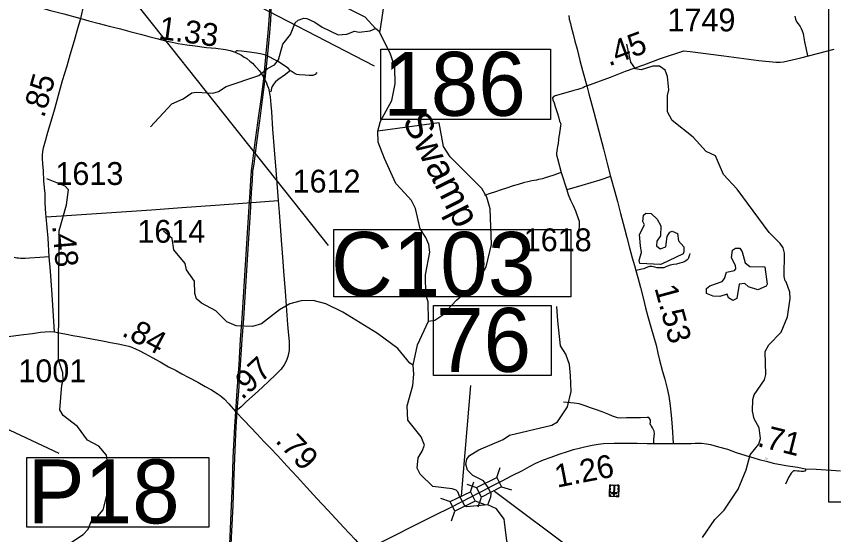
# Model space of a CAD drawing. Extents: x 2290615 to 2522933, y 819489 to 1012715.
# Drawn here: x 2385038 to 2402939, y 930810 to 942161 of the extents above; entities that cross this region are included whole.
import ezdxf

# ---------------------------------------------------------------- set-up
doc = ezdxf.new("R2010")
doc.units = 0
for name, color, linetype in [('Exist Cultural Cemetery CELL', 7, 'Continuous'), ('Exist Hydrographic Creek Single Shore', 7, 'Continuous'), ('Exist Hydrographic Creek Single Shore Label', 7, 'Continuous'), ('Exist Hydrographic Misc Water Feature', 7, 'Continuous'), ('Exist Hydrographic Pond Under 1500 Sq Ft', 7, 'Continuous'), ('Exist Road Non-System Type 51', 7, 'Continuous'), ('Exist Road Primary Interstate Structure Culvert Number Label', 7, 'Continuous'), ('Exist Road Primary NC Attributed', 7, 'Continuous'), ('Exist Road Primary NC Service Mileage Hundredths English Label', 7, 'Continuous'), ('Exist Road Primary NC Structure Standard Bridge CELL', 7, 'Continuous'), ('Exist Road Primary NC Structure Standard Bridge Number Label', 7, 'Continuous'), ('Exist Road Secondary Mileage Hundredths English Label', 7, 'Continuous'), ('Exist Road Secondary Structure Pipe Number Label', 7, 'Continuous'), ('Exist Road Secondary Structure Standard Bridge Number Label', 7, 'Continuous'), ('Exist Road Secondary Type 51 Attributed', 7, 'Continuous'), ('Exist Road Secondary Type 51 Number Label', 7, 'Continuous'), ('Exist Utilities Electrical Transmission Line', 7, 'Continuous'), ('Map Preparation Inset Cut Line', 7, 'Continuous')]:
    doc.layers.add(name, color=color, linetype=linetype)

msp = doc.modelspace()

# ---------------------------------------------------------------- linework, layer by layer
at = {"layer": 'Exist Cultural Cemetery CELL'}
for points in [[(2398229, 931641), (2398029, 931646), (2398036, 931900), (2398235, 931896)], [(2398044, 931762), (2398043, 931719), (2398031, 931719), (2398032, 931762)], [(2398045, 931828), (2398044, 931785), (2398033, 931785), (2398034, 931828)], [(2398069, 931900), (2398068, 931888), (2398046, 931889), (2398045, 931848), (2398034, 931849), (2398036, 931900)], [(2398177, 931886), (2398092, 931888), (2398092, 931899), (2398177, 931897)], [(2398120, 931673), (2398139, 931673), (2398144, 931875), (2398125, 931876)], [(2398202, 931896), (2398201, 931885), (2398223, 931884), (2398222, 931844), (2398233, 931844), (2398235, 931896)], [(2398231, 931759), (2398230, 931715), (2398219, 931716), (2398220, 931759)], [(2398233, 931826), (2398232, 931783), (2398221, 931783), (2398222, 931826)], [(2398030, 931689), (2398042, 931689), (2398041, 931657), (2398082, 931656), (2398081, 931645), (2398029, 931646)], [(2398189, 931710), (2398190, 931729), (2398072, 931732), (2398072, 931713)], [(2398154, 931643), (2398103, 931644), (2398103, 931656), (2398155, 931654)], [(2398230, 931684), (2398218, 931685), (2398217, 931653), (2398177, 931654), (2398177, 931642), (2398229, 931641)]]:
    msp.add_lwpolyline(points, close=True, dxfattribs=at)
at = {"layer": 'Exist Hydrographic Creek Single Shore'}
msp.add_line((2392989, 941821), (2392903, 941897), dxfattribs=at)
for points in [[(2392903, 941897), (2392675, 942143), (2392240, 942362), (2392019, 942582), (2391498, 942903), (2391329, 943142)], [(2392959, 939647), (2393015, 939863), (2393259, 940316), (2393337, 940683), (2393331, 941044), (2393236, 941332), (2392989, 941821)], [(2394064, 935487), (2394059, 935910), (2394006, 936062), (2394001, 936502), (2394094, 936995), (2394075, 937162), (2394007, 937320), (2393886, 937508), (2393780, 937951), (2393696, 938131), (2393459, 938387), (2393349, 938501), (2393100, 939049), (2392962, 939404), (2392959, 939647)], [(2395367, 931463), (2395431, 931639), (2395437, 931701), (2395375, 931842), (2395269, 931988), (2395034, 932109), (2394916, 932223), (2394880, 932356), (2394904, 932465), (2394961, 932540), (2395168, 932670), (2395698, 932892), (2395839, 932986), (2396769, 933205), (2396893, 933282), (2397113, 933610), (2397192, 933944), (2397179, 934295), (2397151, 934537), (2397073, 934760), (2396954, 934942), (2396897, 935492), (2396876, 935806)], [(2393727, 934524), (2393821, 934968), (2394064, 935487)], [(2395367, 931463), (2394898, 931418), (2394859, 931440), (2394803, 931550), (2394744, 931656), (2394706, 931747), (2394669, 931784), (2394583, 931810), (2394162, 931863), (2393884, 932134), (2393815, 932266), (2393837, 932494), (2393927, 932635), (2393975, 932768), (2393906, 932953), (2393610, 933315), (2393597, 933630), (2393725, 934075), (2393746, 934325), (2393727, 934524)], [(2398358, 927719), (2398315, 927812), (2398322, 927895), (2398237, 928036), (2397909, 928281), (2397683, 928371), (2397607, 928459), (2397603, 928709), (2397544, 928792), (2397376, 928857), (2396938, 929259), (2396139, 929814), (2396004, 929963), (2395952, 930122), (2395932, 930305), (2395847, 930469), (2395778, 930676), (2395730, 931094), (2395721, 931150), (2395552, 931372), (2395367, 931463)]]:
    msp.add_lwpolyline(points, dxfattribs=at)
at = {"layer": 'Exist Hydrographic Misc Water Feature'}
for points in [[(2392989, 941821), (2393005, 941845), (2393089, 942374), (2393349, 942860), (2393388, 943036), (2393640, 943529), (2393974, 944101), (2394078, 944384), (2394082, 944709), (2393925, 945251), (2393788, 945531), (2393778, 945672), (2393844, 945733), (2394093, 945770), (2394135, 945811), (2394124, 945985), (2393961, 946300), (2393939, 946709), (2393985, 947000), (2394083, 947211), (2394304, 947505), (2394452, 947639), (2394543, 947692)], [(2387975, 939738), (2388444, 940246), (2388691, 940355), (2388882, 940484), (2388982, 940501), (2389339, 940480), (2389465, 940518), (2389630, 940626), (2390352, 940863), (2390540, 941022), (2390690, 941100), (2390780, 941209), (2390876, 941551), (2391040, 941761), (2391145, 942021), (2391210, 942080), (2391334, 942124), (2391401, 942117), (2391577, 942036), (2391737, 941921), (2392089, 941758), (2392273, 941769), (2392446, 941838), (2392546, 941816), (2392787, 941843), (2392903, 941897)], [(2400068, 930750), (2400337, 931139), (2400543, 931347), (2400845, 931809), (2401023, 932230), (2401110, 932556), (2401299, 932790), (2401339, 932916), (2401311, 933148), (2401200, 933347), (2401164, 933513), (2401169, 933773), (2401200, 933872), (2401422, 934200), (2401453, 934320), (2401438, 934818), (2401520, 934969), (2401791, 935246), (2401928, 935583), (2401990, 935983), (2401978, 936117), (2401901, 936350), (2401876, 936366), (2401857, 936463), (2401860, 936972), (2401832, 937089), (2401765, 937188), (2401529, 937428), (2400824, 938378), (2400529, 938697), (2400349, 939103), (2400147, 939200), (2399859, 939513), (2399404, 939882), (2399302, 940071), (2399297, 940429), (2399328, 940549), (2399300, 940846), (2399248, 940979), (2399122, 941069), (2398980, 941069), (2398723, 940990), (2398597, 941014), (2398496, 941161), (2398407, 941551)], [(2394064, 935487), (2394206, 935506), (2394379, 935625), (2394675, 935945), (2395021, 936242), (2395226, 936493), (2395331, 936678), (2395442, 937162), (2395415, 937945), (2395345, 938202), (2395233, 938394), (2394541, 939085), (2394396, 939309), (2394298, 939830), (2392959, 939647)], [(2386007, 930482), (2386503, 930811), (2386609, 930930), (2386682, 931113), (2386822, 931218), (2386937, 931350), (2387032, 931728), (2387086, 932046), (2387084, 932187), (2387059, 932219), (2387013, 932552), (2386843, 932748), (2386600, 932879), (2386380, 933176), (2386060, 933422), (2385991, 933547), (2386034, 934081), (2386066, 934190), (2386056, 934354), (2385960, 934639), (2385973, 937463), (2386140, 938031), (2386177, 938364), (2386110, 938440), (2385708, 938601)], [(2393727, 934524), (2393660, 934564), (2393397, 934885), (2392951, 935215), (2392187, 935679), (2391818, 935864), (2391542, 935935), (2391275, 935934), (2391026, 935864), (2390803, 935734), (2390407, 935429), (2390208, 935368), (2389850, 935380), (2389649, 935470), (2389404, 935709), (2389093, 935880), (2388983, 935978), (2388949, 936094), (2388937, 936360), (2388767, 936609), (2388732, 936749), (2388486, 937047), (2388449, 937295), (2388264, 937458)]]:
    msp.add_lwpolyline(points, dxfattribs=at)
at = {"layer": 'Exist Hydrographic Pond Under 1500 Sq Ft'}
for points in [[(2399146, 936730), (2398697, 936747), (2398679, 936822), (2398727, 936991), (2398707, 937138), (2398688, 937381), (2398794, 937598), (2398760, 937666), (2398773, 937808), (2398824, 937849), (2398940, 937844), (2399075, 937718), (2399152, 937570), (2399146, 937353), (2399064, 937235), (2399057, 937136), (2399142, 937071), (2399266, 937115), (2399289, 937340), (2399354, 937431), (2399404, 937456), (2399521, 937408), (2399540, 937242), (2399657, 937112), (2399660, 937004), (2399644, 936960), (2399172, 936731), (2399146, 936730)], [(2400298, 936035), (2400155, 936091), (2400154, 936200), (2400228, 936259), (2400500, 936355), (2400550, 936423), (2400589, 936556), (2400765, 936593), (2400798, 936633), (2400789, 936708), (2400703, 936876), (2400726, 937041), (2400792, 937083), (2400882, 937087), (2400934, 937003), (2401003, 936763), (2401106, 936679), (2401430, 936676), (2401486, 936294), (2401461, 936250), (2401279, 936174), (2401077, 936238), (2400994, 936313), (2400869, 936295), (2400815, 935984), (2400732, 935935), (2400639, 936000), (2400605, 936080), (2400448, 936028), (2400298, 936035)]]:
    msp.add_lwpolyline(points, dxfattribs=at)
at = {"layer": 'Exist Road Non-System Type 51'}
msp.add_line((2396974, 938740), (2397093, 938363), dxfattribs=at)
for points in [[(2402086, 942164), (2402101, 942098), (2402136, 942031), (2402163, 941995), (2402205, 941938), (2402228, 941894), (2402247, 941844), (2402270, 941783), (2402278, 941731), (2402302, 941601), (2402328, 941471), (2402366, 941294)], [(2399799, 941390), (2400532, 941300), (2401301, 941196), (2401672, 941157), (2401766, 941156), (2401844, 941167), (2402219, 941254), (2402947, 941440)], [(2391044, 940967), (2390988, 941025), (2390871, 941109), (2390770, 941174), (2390687, 941219), (2390593, 941270), (2390501, 941311), (2390418, 941335), (2390295, 941357), (2390142, 941379), (2389970, 941400), (2389882, 941408), (2389858, 941404), (2389842, 941394), (2389830, 941377)], [(2391044, 940967), (2391010, 940950), (2390933, 940886), (2390763, 940769), (2390708, 940718), (2390663, 940660), (2390643, 940628), (2390627, 940589), (2390621, 940554), (2390617, 940533), (2390611, 940518), (2390596, 940510), (2390579, 940513)], [(2391622, 940935), (2391585, 940891), (2391529, 940867), (2391452, 940866), (2391365, 940873), (2391236, 940882), (2391180, 940889), (2391143, 940905), (2391082, 940946), (2391064, 940961), (2391044, 940967)], [(2397534, 940641), (2397485, 940614), (2397455, 940597), (2397399, 940578), (2397339, 940558), (2397251, 940534), (2396918, 940442), (2396837, 940419), (2396818, 940408), (2396794, 940392), (2396782, 940368), (2396788, 940334), (2396816, 940270), (2396841, 940187), (2396874, 940079), (2396892, 940031), (2396913, 939960), (2396938, 939867), (2396956, 939823), (2396962, 939798), (2396959, 939768), (2396952, 939708), (2396942, 939653), (2396938, 939619), (2396934, 939594), (2396922, 939531), (2396915, 939463), (2396904, 939376), (2396894, 939308), (2396886, 939265), (2396878, 939216), (2396870, 939165), (2396870, 939125), (2396889, 939045), (2396974, 938740)], [(2396974, 938740), (2396791, 938676), (2396622, 938623), (2396559, 938606), (2396475, 938587), (2396429, 938575), (2396378, 938568), (2396331, 938558), (2396268, 938544), (2396145, 938514), (2396029, 938482), (2395922, 938447), (2395777, 938401), (2395659, 938363), (2395535, 938321), (2395414, 938278), (2395294, 938236)], [(2398054, 938656), (2397819, 938576), (2397425, 938454), (2397093, 938363)], [(2397093, 938363), (2397125, 938259), (2397178, 938134), (2397232, 938018), (2397284, 937902), (2397342, 937736), (2397357, 937698), (2397363, 937676), (2397367, 937608), (2397367, 937544), (2397349, 937486)], [(2399788, 936969), (2399779, 936936), (2399768, 936892), (2399752, 936849), (2399734, 936826), (2399702, 936804), (2399676, 936789), (2399627, 936768), (2399569, 936752), (2399497, 936736), (2399429, 936724), (2399356, 936709), (2399303, 936688), (2399263, 936672), (2399223, 936657), (2399198, 936652), (2399166, 936651), (2399125, 936651), (2399073, 936655), (2399024, 936665), (2398988, 936677), (2398960, 936683), (2398934, 936683), (2398908, 936680), (2398884, 936675), (2398823, 936651), (2398783, 936635), (2398741, 936623), (2398677, 936607), (2398609, 936595)], [(2385760, 936893), (2385549, 936877), (2385327, 936865), (2385230, 936856), (2385130, 936856), (2385087, 936862), (2385049, 936867), (2384993, 936881)], [(2399000, 932803), (2399000, 932906), (2399017, 933020), (2399008, 933075), (2398972, 933152), (2398947, 933183), (2398932, 933202), (2398923, 933239), (2398930, 933274), (2398930, 933308), (2398922, 933333), (2398907, 933357), (2398888, 933372), (2398858, 933378), (2398712, 933371), (2398550, 933368), (2398402, 933365), (2398272, 933361), (2398208, 933366), (2398160, 933381), (2398096, 933402), (2398015, 933441), (2397872, 933500), (2397744, 933546), (2397617, 933584), (2397497, 933631), (2397410, 933661), (2397366, 933675), (2397256, 933693), (2397024, 933714)], [(2402325, 932255), (2402322, 932221), (2402309, 932198), (2402277, 932190), (2402259, 932190), (2402224, 932194), (2402185, 932197), (2402149, 932202), (2402092, 932204), (2402063, 932204), (2402047, 932194), (2402028, 932178), (2402009, 932153), (2401988, 932118), (2401953, 932061), (2401922, 931999), (2401884, 931919)]]:
    msp.add_lwpolyline(points, dxfattribs=at)
at = {"layer": 'Exist Road Primary Interstate Structure Culvert Number Label'}
msp.add_lwpolyline([(2385192, 944432), (2387651, 942457), (2391870, 937141)], dxfattribs=at)
msp.add_lwpolyline([(2391995, 937490), (2397186, 937490), (2397186, 936015), (2391995, 936015)], close=True, dxfattribs=at)
at = {"layer": 'Exist Road Primary NC Attributed'}
for points in [[(2395380, 931836), (2395446, 931870), (2395665, 931980), (2395899, 932103), (2396126, 932212), (2396277, 932299), (2396419, 932373), (2396582, 932447), (2396755, 932508), (2396927, 932572), (2397107, 932633), (2397242, 932676), (2397363, 932707), (2397484, 932733), (2397648, 932767), (2397778, 932792), (2397896, 932807), (2398133, 932811), (2398391, 932811), (2398639, 932814), (2398858, 932805), (2399422, 932805)], [(2399422, 932805), (2399690, 932809), (2399821, 932809), (2399908, 932811), (2400041, 932815), (2400157, 932800), (2400245, 932781), (2400414, 932735), (2400611, 932680), (2400803, 932612), (2401017, 932547), (2401192, 932492), (2401306, 932458), (2401492, 932411), (2401613, 932379), (2401894, 932327), (2402149, 932286), (2402325, 932255), (2402555, 932243), (2402888, 932222), (2403086, 932209)], [(2394816, 931545), (2394958, 931619), (2395208, 931748), (2395380, 931836)], [(2392672, 930459), (2392827, 930548), (2393087, 930672), (2393381, 930822), (2393681, 930977), (2393938, 931108), (2394230, 931248), (2394515, 931387), (2394816, 931545)]]:
    msp.add_lwpolyline(points, dxfattribs=at)
at = {"layer": 'Exist Road Primary NC Structure Standard Bridge CELL'}
for p, q in [((2395563, 932062), (2395635, 932277)), ((2394985, 931750), (2395059, 931964)), ((2394905, 931912), (2395120, 931841)), ((2395665, 931860), (2395880, 931788)), ((2394325, 931607), (2394540, 931533)), ((2395152, 931419), (2395223, 931634)), ((2395085, 931547), (2395299, 931473)), ((2394568, 931111), (2394641, 931325))]:
    msp.add_line(p, q, dxfattribs=at)
for points in [[(2395120, 931841), (2395563, 932063), (2395667, 931856), (2395223, 931634)], [(2394540, 931533), (2394985, 931751), (2395087, 931543), (2394641, 931325)]]:
    msp.add_lwpolyline(points, close=True, dxfattribs=at)
at = {"layer": 'Exist Road Primary NC Structure Standard Bridge Number Label'}
for p, q in [((2394785, 931660), (2394995, 934077)), ((2395513, 931761), (2398322, 929660))]:
    msp.add_line(p, q, dxfattribs=at)
msp.add_lwpolyline([(2394178, 935825), (2396755, 935825), (2396755, 934296), (2394178, 934296)], close=True, dxfattribs=at)
at = {"layer": 'Exist Road Secondary Structure Pipe Number Label'}
msp.add_lwpolyline([(2383459, 934522), (2383569, 933721), (2385971, 932593)], dxfattribs=at)
msp.add_lwpolyline([(2385271, 932496), (2389253, 932496), (2389253, 930976), (2385271, 930976)], close=True, dxfattribs=at)
at = {"layer": 'Exist Road Secondary Structure Standard Bridge Number Label'}
msp.add_lwpolyline([(2387744, 943795), (2389714, 942717), (2392874, 941081)], dxfattribs=at)
msp.add_lwpolyline([(2393023, 941441), (2396739, 941441), (2396739, 939904), (2393023, 939904)], close=True, dxfattribs=at)
at = {"layer": 'Exist Road Secondary Type 51 Attributed'}
for points in [[(2386451, 942115), (2386517, 942405), (2386541, 942532), (2386570, 942637), (2386600, 942765), (2386625, 942855), (2386651, 942988), (2386675, 943077), (2386708, 943170), (2386732, 943255), (2386764, 943328), (2386797, 943383), (2386846, 943448), (2386900, 943508), (2386970, 943582), (2387047, 943643), (2387154, 943703), (2387308, 943789), (2387421, 943847), (2387608, 943945)], [(2383669, 942841), (2383713, 942830), (2383856, 942794), (2384001, 942759), (2384154, 942717), (2384321, 942670), (2384552, 942614), (2384779, 942552), (2385011, 942495), (2385271, 942433), (2385421, 942393), (2385640, 942332), (2385754, 942300), (2385902, 942260), (2386076, 942214), (2386451, 942115)], [(2397139, 942183), (2397148, 942098), (2397172, 942006), (2397193, 941929), (2397237, 941771), (2397273, 941618), (2397319, 941446), (2397383, 941196), (2397439, 940974), (2397534, 940641)], [(2385688, 937769), (2385681, 937847), (2385676, 937951), (2385671, 938077), (2385666, 938182), (2385666, 938282), (2385654, 938404), (2385641, 938557), (2385631, 938781), (2385619, 938932), (2385614, 939051), (2385610, 939122), (2385617, 939200), (2385634, 939280), (2385674, 939434), (2385731, 939627), (2385802, 939866), (2385879, 940139), (2385963, 940436), (2386052, 940753), (2386148, 941080), (2386219, 941317), (2386309, 941629), (2386389, 941925), (2386451, 942115)], [(2386451, 942115), (2386625, 942065), (2386855, 942007), (2387074, 941947), (2387317, 941885), (2387527, 941830), (2387787, 941761), (2387939, 941720), (2388112, 941676), (2388302, 941625), (2388449, 941593), (2388585, 941567), (2388773, 941537), (2388958, 941512), (2389202, 941481), (2389407, 941465), (2389616, 941435), (2389721, 941412), (2389830, 941377), (2389966, 941308), (2390029, 941270), (2390087, 941235), (2390153, 941182), (2390209, 941135), (2390265, 941081), (2390301, 941041), (2390358, 940972), (2390398, 940919), (2390432, 940868), (2390474, 940794), (2390504, 940736), (2390516, 940704), (2390533, 940657), (2390558, 940591), (2390579, 940513), (2390585, 940469), (2390596, 940398), (2390612, 940225), (2390625, 940069), (2390652, 939693), (2390686, 939238), (2390720, 938796), (2390773, 938127)], [(2397534, 940641), (2398049, 940827), (2398379, 940963), (2398785, 941102), (2399147, 941235), (2399657, 941408), (2399799, 941390)], [(2397534, 940641), (2397576, 940466), (2397684, 940063), (2397794, 939645), (2397896, 939256), (2397989, 938912), (2398054, 938656), (2398149, 938315), (2398204, 938108), (2398273, 937840), (2398360, 937515), (2398412, 937321), (2398468, 937093), (2398527, 936870), (2398576, 936704), (2398609, 936595), (2398647, 936443), (2398706, 936224), (2398773, 935966), (2398819, 935780), (2398871, 935588), (2398928, 935384), (2398996, 935156), (2399049, 934959), (2399091, 934783), (2399128, 934634), (2399193, 934385), (2399244, 934218), (2399296, 934010), (2399330, 933843), (2399347, 933744), (2399359, 933632), (2399383, 933428), (2399404, 933170), (2399422, 932805)], [(2385688, 937769), (2386024, 937789), (2387120, 937866), (2387995, 937926), (2388663, 937974), (2389390, 938024), (2390093, 938079), (2390773, 938127)], [(2390773, 938127), (2390794, 937862), (2390816, 937575), (2390839, 937259), (2390868, 936888), (2390898, 936489), (2390926, 936139), (2390946, 935821), (2390977, 935415), (2390993, 935253), (2391010, 935041), (2391014, 934926), (2391010, 934845), (2390999, 934775), (2390982, 934708), (2390962, 934648), (2390938, 934597), (2390906, 934529), (2390840, 934432), (2390707, 934300), (2390579, 934176), (2390423, 934032), (2390271, 933894), (2390080, 933726), (2389960, 933610), (2389840, 933509)], [(2385872, 935249), (2385819, 936062), (2385787, 936581), (2385760, 936893), (2385732, 937302), (2385688, 937769)], [(2383336, 934965), (2383529, 934987), (2383873, 935025), (2384065, 935042), (2384524, 935102), (2384691, 935126), (2384974, 935167), (2385139, 935189), (2385392, 935217), (2385568, 935244), (2385672, 935255), (2385779, 935256), (2385872, 935249)], [(2385872, 935249), (2385938, 935237), (2386018, 935222), (2386140, 935203), (2386272, 935173), (2386413, 935149), (2386533, 935128), (2386729, 935093), (2386928, 935054), (2387100, 935020), (2387265, 934986), (2387433, 934955), (2387503, 934935), (2387567, 934916), (2387663, 934875), (2387729, 934844), (2387855, 934776), (2388010, 934689), (2388185, 934596), (2388371, 934488), (2388536, 934404), (2388660, 934333), (2388802, 934257), (2389016, 934149), (2389173, 934057), (2389311, 933978), (2389438, 933902), (2389500, 933859), (2389540, 933828), (2389595, 933775), (2389692, 933673), (2389840, 933509)], [(2389840, 933509), (2390036, 933305), (2390306, 933015), (2390468, 932843), (2390602, 932703), (2390756, 932541), (2390967, 932310), (2391188, 932073), (2391404, 931846), (2391623, 931603), (2391863, 931344), (2392210, 930970), (2392457, 930705), (2392592, 930552), (2392672, 930459)]]:
    msp.add_lwpolyline(points, dxfattribs=at)
at = {"layer": 'Exist Utilities Electrical Transmission Line'}
for points in [[(2389712, 930605), (2389751, 931448), (2389773, 931920), (2389789, 932492), (2389822, 933175), (2389850, 933613), (2389874, 933957), (2389916, 934534), (2389951, 935082), (2389985, 935546), (2390082, 937071), (2390140, 937986), (2390158, 938310), (2390175, 938566), (2390186, 938777), (2390210, 938935), (2390264, 939345), (2390346, 939992), (2390397, 940343), (2390457, 940794), (2390512, 941348), (2390556, 941801), (2390576, 942079), (2390595, 942421)], [(2389746, 930604), (2389785, 931448), (2389805, 931918), (2389823, 932493), (2389856, 933173), (2389884, 933611), (2389908, 933953), (2389950, 934530), (2389985, 935082), (2390019, 935545), (2390117, 937070), (2390172, 937984), (2390192, 938307), (2390209, 938563), (2390220, 938773), (2390246, 938927), (2390298, 939342), (2390382, 939985), (2390431, 940336), (2390491, 940788), (2390546, 941343), (2390590, 941797), (2390610, 942075), (2390629, 942420)]]:
    msp.add_lwpolyline(points, dxfattribs=at)
at = {"layer": 'Map Preparation Inset Cut Line'}
msp.add_lwpolyline([(2402833, 946850), (2418060, 946850), (2418060, 931519), (2402833, 931519)], close=True, dxfattribs=at)

# ---------------------------------------------------------------- texts
at = {"layer": 'Exist Hydrographic Creek Single Shore Label'}
msp.add_text('Swamp', height=600, rotation=296.6816, dxfattribs=at).set_placement((2393485, 939876))
at = {"layer": 'Exist Road Primary Interstate Structure Culvert Number Label'}
msp.add_text('C103', height=1400, dxfattribs=at).set_placement((2391931, 936039))
at = {"layer": 'Exist Road Primary NC Service Mileage Hundredths English Label'}
for s, rotation, p in [('.71', 345.9539, (2401249, 932751)), ('1.26', 10.9868, (2396881, 931838))]:
    msp.add_text(s, height=500, rotation=rotation, dxfattribs=at).set_placement(p)
at = {"layer": 'Exist Road Primary NC Structure Standard Bridge Number Label'}
msp.add_text('76', height=1400, dxfattribs=at).set_placement((2394229, 934375))
at = {"layer": 'Exist Road Secondary Mileage Hundredths English Label'}
for s, height, rotation, p in [('1.33', 500, 352.1399, (2388136, 941670)), ('.45', 500, 20.1208, (2398015, 941063)), ('.85', 500, 74.1905, (2385645, 939922)), ('.48', 500, 275.0895, (2385822, 937576)), ('1.53', 500, 285.1426, (2399012, 936215)), ('.84', 500, 331.7778, (2387324, 935180)), ('.97', 500, 42.6962, (2389983, 933749)), ('.79', 500, 313.4354, (2390692, 932853)), ('.71', 41, 346.1557, (2401414, 932460))]:
    msp.add_text(s, height=height, rotation=rotation, dxfattribs=at).set_placement(p)
at = {"layer": 'Exist Road Secondary Structure Pipe Number Label'}
msp.add_text('P18', height=1400, dxfattribs=at).set_placement((2385284, 931056))
at = {"layer": 'Exist Road Secondary Structure Standard Bridge Number Label'}
msp.add_text('186', height=1400, dxfattribs=at).set_placement((2393073, 939983))
at = {"layer": 'Exist Road Secondary Type 51 Number Label'}
for s, p in [('1749', (2399300, 941832)), ('1618', (2396151, 937017))]:
    msp.add_text(s, height=500, dxfattribs=at).set_placement(p)
for s, p in [('1613', (2385894, 938469)), ('1612', (2391089, 938302)), ('1614', (2387689, 937203)), ('1001', (2385082, 934148))]:
    msp.add_text(s, height=500, rotation=360, dxfattribs=at).set_placement(p)

doc.saveas('drawing.dxf')
